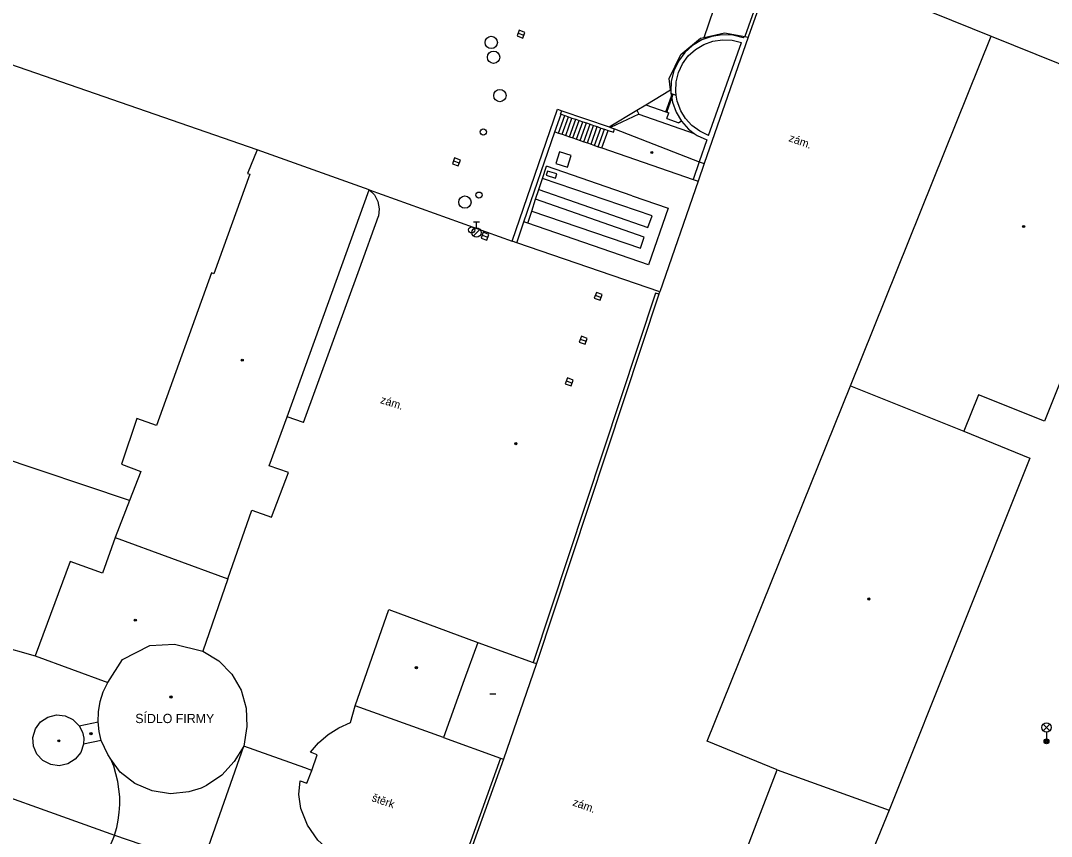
# Model space of a CAD drawing. Extents: x -596024 to -594475, y -1163820 to -1161957.
# Drawn here: x -594769.6 to -594685.9, y -1162151.3 to -1162085.1 of the extents above; entities that cross this region are included whole.
import ezdxf

# ---------------------------------------------------------------- set-up
doc = ezdxf.new("R2010")
doc.units = 0
for name, color, linetype in [('Level 10', 7, 'Continuous'), ('Level 11', 7, 'Continuous'), ('Level 26', 7, 'Continuous'), ('Level 27', 7, 'Continuous'), ('Level 28', 7, 'Continuous'), ('Level 33', 7, 'Continuous'), ('Level 39', 7, 'Continuous'), ('Level 40', 7, 'Continuous'), ('Level 41', 7, 'Continuous'), ('Level 5', 7, 'Continuous'), ('Level 7', 7, 'Continuous')]:
    doc.layers.add(name, color=color, linetype=linetype)

msp = doc.modelspace()

# ---------------------------------------------------------------- linework, layer by layer
at = {"layer": 'Level 10'}
for points in [[(-594741.33, -1162098.82), (-594740.9, -1162099.25), (-594740.62, -1162099.78), (-594740.5, -1162100.38), (-594740.56, -1162100.98)], [(-594741.33, -1162098.82), (-594729.72, -1162103.01)], [(-594742.11, -1162105.25), (-594740.56, -1162100.98)], [(-594746.66, -1162117.73), (-594742.11, -1162105.25)], [(-594746.66, -1162117.73), (-594747.99, -1162117.25)], [(-594754.33, -1162152.09), (-594751.49, -1162144.01)], [(-594762, -1162151.23), (-594756.53, -1162153.1)]]:
    msp.add_lwpolyline(points, dxfattribs=at)
at = {"layer": 'Level 11'}
for points in [[(-594714.12, -1162086.45), (-594711.78, -1162079.52)], [(-594750.43, -1162095.57), (-594778.79, -1162085.75)], [(-594710.83, -1162086.39), (-594710.96, -1162086.49), (-594711.8, -1162086.28), (-594712.66, -1162086.24), (-594713.52, -1162086.37), (-594714.33, -1162086.66), (-594715.07, -1162087.11), (-594715.71, -1162087.69), (-594716.22, -1162088.38), (-594716.59, -1162089.16), (-594716.8, -1162090), (-594716.84, -1162090.86), (-594716.83, -1162090.99)], [(-594716.41, -1162091.14), (-594716.44, -1162090.85), (-594716.4, -1162090.06), (-594716.21, -1162089.3), (-594715.88, -1162088.59), (-594715.42, -1162087.96), (-594714.84, -1162087.43), (-594714.16, -1162087.03), (-594713.43, -1162086.76), (-594712.65, -1162086.64), (-594711.87, -1162086.68), (-594711.11, -1162086.87)], [(-594713.78, -1162094.41), (-594711.11, -1162086.87)], [(-594717.24, -1162092.49), (-594716.79, -1162091.23)], [(-594717.13, -1162092.43), (-594716.76, -1162091.4)], [(-594716.83, -1162090.99), (-594716.72, -1162091.03)], [(-594716.83, -1162090.99), (-594716.79, -1162091.23)], [(-594716.79, -1162091.23), (-594716.72, -1162091.03)], [(-594716.79, -1162091.23), (-594716.76, -1162091.4)], [(-594716.76, -1162091.4), (-594716.64, -1162091.06)], [(-594716.76, -1162091.4), (-594716.71, -1162091.72), (-594716.41, -1162092.53), (-594715.98, -1162093.25)], [(-594716.72, -1162091.03), (-594716.64, -1162091.06)], [(-594716.64, -1162091.06), (-594716.41, -1162091.14)], [(-594713.78, -1162094.41), (-594714.49, -1162094.08), (-594715.12, -1162093.61), (-594715.65, -1162093.03), (-594716.02, -1162092.41), (-594716.32, -1162091.62), (-594716.41, -1162091.14)], [(-594719.59, -1162092.36), (-594719.42, -1162092.68)], [(-594718.86, -1162091.92), (-594717.24, -1162092.49)], [(-594726.24, -1162094.12), (-594725.74, -1162092.7)], [(-594725.95, -1162094.22), (-594725.44, -1162092.8)], [(-594725.66, -1162094.32), (-594725.15, -1162092.9)], [(-594725.36, -1162094.42), (-594724.86, -1162093)], [(-594725.07, -1162094.52), (-594724.56, -1162093.1)], [(-594724.78, -1162094.62), (-594724.27, -1162093.2)], [(-594719.42, -1162092.68), (-594721.72, -1162093.76)], [(-594719.42, -1162092.68), (-594714.93, -1162094.25)], [(-594717.24, -1162092.49), (-594717.16, -1162092.52)], [(-594717.17, -1162093.05), (-594717, -1162092.58)], [(-594717.17, -1162093.05), (-594716.18, -1162093.4)], [(-594717.13, -1162092.43), (-594717.16, -1162092.52)], [(-594717.16, -1162092.52), (-594717, -1162092.58)], [(-594724.49, -1162094.72), (-594723.98, -1162093.3)], [(-594724.19, -1162094.82), (-594723.68, -1162093.4)], [(-594723.9, -1162094.92), (-594723.39, -1162093.5)], [(-594723.61, -1162095.02), (-594723.1, -1162093.6)], [(-594723.31, -1162095.13), (-594722.81, -1162093.7)], [(-594723.02, -1162095.23), (-594722.51, -1162093.81)], [(-594722.73, -1162095.33), (-594722.22, -1162093.91)], [(-594722.43, -1162095.43), (-594721.93, -1162094.01)], [(-594721.4, -1162093.88), (-594714.53, -1162096.55)], [(-594715.98, -1162093.25), (-594716.18, -1162093.4)], [(-594715.98, -1162093.25), (-594715.39, -1162093.91), (-594714.93, -1162094.25)], [(-594728.76, -1162101.44), (-594726.24, -1162094.12)], [(-594726.24, -1162094.12), (-594725.95, -1162094.22)], [(-594725.95, -1162094.22), (-594725.66, -1162094.32)], [(-594725.66, -1162094.32), (-594725.36, -1162094.42)], [(-594725.36, -1162094.42), (-594725.07, -1162094.52)], [(-594725.07, -1162094.52), (-594724.78, -1162094.62)], [(-594724.78, -1162094.62), (-594724.49, -1162094.72)], [(-594724.49, -1162094.72), (-594724.19, -1162094.82)], [(-594724.19, -1162094.82), (-594723.9, -1162094.92)], [(-594714.93, -1162094.25), (-594714.69, -1162094.42), (-594713.91, -1162094.78)], [(-594713.91, -1162094.78), (-594714.53, -1162096.55)], [(-594723.9, -1162094.92), (-594723.61, -1162095.02)], [(-594723.61, -1162095.02), (-594723.31, -1162095.13)], [(-594723.31, -1162095.13), (-594723.02, -1162095.23)], [(-594723.02, -1162095.23), (-594722.73, -1162095.33)], [(-594722.73, -1162095.33), (-594722.43, -1162095.43)], [(-594722.43, -1162095.43), (-594715.03, -1162097.99)], [(-594714.53, -1162096.55), (-594715.03, -1162097.99)], [(-594714.53, -1162096.55), (-594714.13, -1162096.7)], [(-594727.26, -1162097.9), (-594726.94, -1162096.92)], [(-594726.85, -1162097.31), (-594726.95, -1162097.65)], [(-594719.98, -1162099.32), (-594726.94, -1162096.92)], [(-594726.09, -1162097.53), (-594726.85, -1162097.31)], [(-594727.56, -1162098.81), (-594727.26, -1162097.9)], [(-594718.35, -1162100.95), (-594727.26, -1162097.9)], [(-594726.95, -1162097.65), (-594726.19, -1162097.87)], [(-594726.19, -1162097.87), (-594726.09, -1162097.53)], [(-594715.03, -1162097.99), (-594714.62, -1162098.13)], [(-594727.81, -1162099.6), (-594727.56, -1162098.81)], [(-594727.56, -1162098.81), (-594718.69, -1162101.88)], [(-594728.12, -1162100.55), (-594727.81, -1162099.6)], [(-594718.99, -1162102.68), (-594727.81, -1162099.6)], [(-594719.98, -1162099.32), (-594717.05, -1162100.32)], [(-594728.45, -1162101.55), (-594728.12, -1162100.55)], [(-594728.12, -1162100.55), (-594719.31, -1162103.57)], [(-594717.05, -1162100.32), (-594718.64, -1162104.93)], [(-594729.35, -1162103.14), (-594728.76, -1162101.44)], [(-594728.45, -1162101.55), (-594728.76, -1162101.44)], [(-594718.64, -1162104.93), (-594728.45, -1162101.55)], [(-594718.69, -1162101.88), (-594718.35, -1162100.95)], [(-594719.31, -1162103.57), (-594718.99, -1162102.68)], [(-594717.8, -1162107.31), (-594717.74, -1162107.11)], [(-594771.51, -1162135.79), (-594768.43, -1162136.66)], [(-594742.84, -1162142.09), (-594742.46, -1162140.73)], [(-594746.1, -1162144.5), (-594745.43, -1162143.72), (-594744.65, -1162143.05), (-594743.78, -1162142.51), (-594742.84, -1162142.09)], [(-594745.99, -1162145.98), (-594746.56, -1162145.75), (-594751.49, -1162144.01)], [(-594762, -1162151.23), (-594761.82, -1162150.62), (-594761.69, -1162150), (-594761.61, -1162149.38), (-594761.57, -1162148.75), (-594761.57, -1162148.11), (-594761.73, -1162146.86), (-594762.06, -1162145.64), (-594762.3, -1162145.05)], [(-594745.99, -1162145.98), (-594745.55, -1162144.7), (-594746.1, -1162144.5)], [(-594776.21, -1162146.14), (-594762.29, -1162151.12)], [(-594746.93, -1162146.82), (-594746.38, -1162147.02), (-594745.99, -1162145.98)], [(-594743.15, -1162153.33), (-594744.42, -1162152.61), (-594745.5, -1162151.63), (-594746.33, -1162150.42), (-594746.86, -1162149.06), (-594747.03, -1162147.94), (-594746.93, -1162146.82)], [(-594762, -1162151.23), (-594768.19, -1162165.91)], [(-594762.29, -1162151.12), (-594762, -1162151.23)]]:
    msp.add_lwpolyline(points, dxfattribs=at)
at = {"layer": 'Level 26'}
msp.add_lwpolyline([(-594726.176, -1162096.699), (-594725.221, -1162096.996), (-594724.924, -1162096.041), (-594725.879, -1162095.744)], close=True, dxfattribs=at)
at = {"layer": 'Level 27'}
for p, q in [((-594729.234, -1162086.103), (-594728.766, -1162086.277)), ((-594734.474, -1162096.473), (-594734.006, -1162096.647)), ((-594732.154, -1162102.513), (-594731.686, -1162102.687)), ((-594722.965, -1162107.394), (-594722.495, -1162107.566)), ((-594724.185, -1162110.954), (-594723.715, -1162111.126)), ((-594725.315, -1162114.344), (-594724.845, -1162114.516))]:
    msp.add_line(p, q, dxfattribs=at)
for points in [[(-594729.322, -1162086.337), (-594728.853, -1162086.512), (-594728.678, -1162086.043), (-594729.147, -1162085.868)], [(-594734.562, -1162096.707), (-594734.093, -1162096.882), (-594733.918, -1162096.413), (-594734.387, -1162096.238)], [(-594732.242, -1162102.747), (-594731.773, -1162102.922), (-594731.598, -1162102.453), (-594732.067, -1162102.278)], [(-594723.051, -1162107.629), (-594722.581, -1162107.801), (-594722.409, -1162107.331), (-594722.879, -1162107.159)], [(-594724.271, -1162111.189), (-594723.801, -1162111.361), (-594723.629, -1162110.891), (-594724.099, -1162110.719)], [(-594725.401, -1162114.579), (-594724.931, -1162114.751), (-594724.759, -1162114.281), (-594725.229, -1162114.109)]]:
    msp.add_lwpolyline(points, close=True, dxfattribs=at)
for centre in [(-594731.41, -1162086.86), (-594731.22, -1162088.07), (-594730.71, -1162091.18), (-594733.55, -1162099.83)]:
    msp.add_circle(centre, 0.5, dxfattribs=at)
at = {"layer": 'Level 28'}
for p, q in [((-594732.86, -1162101.425), (-594732.36, -1162101.425)), ((-594732.61, -1162101.925), (-594732.61, -1162101.425)), ((-594732.868, -1162102.572), (-594732.338, -1162102.042))]:
    msp.add_line(p, q, dxfattribs=at)
for centre, radius in [((-594732.06, -1162094.13), 0.25), ((-594732.41, -1162099.26), 0.25), ((-594733, -1162102.08), 0.25), ((-594732.61, -1162102.3), 0.375)]:
    msp.add_circle(centre, radius, dxfattribs=at)
at = {"layer": 'Level 33'}
for p, q in [((-594686.605, -1162142.75), (-594686.075, -1162142.22)), ((-594686.605, -1162142.22), (-594686.075, -1162142.75)), ((-594686.34, -1162142.86), (-594686.34, -1162143.61))]:
    msp.add_line(p, q, dxfattribs=at)
for centre, radius in [((-594686.34, -1162142.485), 0.375), ((-594686.34, -1162143.61), 0.2), ((-594686.34, -1162143.61), 0.145), ((-594686.34, -1162143.61), 0.0876)]:
    msp.add_circle(centre, radius, dxfattribs=at)
at = {"layer": 'Level 39'}
msp.add_line((-594731.53, -1162139.75), (-594731.03, -1162139.75), dxfattribs=at)
for centre, radius in [((-594718.38, -1162095.8), 0.09), ((-594718.38, -1162095.8), 0.0398), ((-594688.2, -1162101.81), 0.09), ((-594688.2, -1162101.81), 0.0398), ((-594751.63, -1162112.66), 0.09), ((-594751.63, -1162112.66), 0.0398), ((-594729.42, -1162119.44), 0.09), ((-594729.42, -1162119.44), 0.0398), ((-594700.76, -1162132.05), 0.09), ((-594700.76, -1162132.05), 0.0398), ((-594760.31, -1162133.77), 0.09), ((-594760.31, -1162133.77), 0.0398), ((-594737.49, -1162137.63), 0.09), ((-594737.49, -1162137.63), 0.0398), ((-594757.42, -1162140.02), 0.09), ((-594757.42, -1162140.02), 0.0398), ((-594763.91, -1162142.99), 0.09), ((-594763.91, -1162142.99), 0.0398), ((-594766.52, -1162143.57), 0.09), ((-594766.52, -1162143.57), 0.0398)]:
    msp.add_circle(centre, radius, dxfattribs=at)
at = {"layer": 'Level 5'}
for points in [[(-594695.59, -1162084.43), (-594690.83, -1162086.35)], [(-594716.03, -1162087.85), (-594714.42, -1162086.52)], [(-594714.42, -1162086.52), (-594714.12, -1162086.45)], [(-594710.56, -1162086.44), (-594714.13, -1162096.7)], [(-594714.12, -1162086.45), (-594712.47, -1162086.08)], [(-594712.47, -1162086.08), (-594710.83, -1162086.39)], [(-594710.83, -1162086.39), (-594710.56, -1162086.44)], [(-594702.24, -1162114.75), (-594690.83, -1162086.35)], [(-594690.83, -1162086.35), (-594676.33, -1162092.19)], [(-594716.96, -1162089.8), (-594716.03, -1162087.85)], [(-594716.87, -1162090.71), (-594716.96, -1162089.8)], [(-594718.86, -1162091.92), (-594716.87, -1162090.71)], [(-594729.72, -1162103.01), (-594726.03, -1162092.29)], [(-594726.03, -1162092.29), (-594725.68, -1162092.41)], [(-594721.83, -1162093.72), (-594719.59, -1162092.36)], [(-594719.59, -1162092.36), (-594718.86, -1162091.92)], [(-594676.33, -1162092.19), (-594686.49, -1162117.62)], [(-594725.68, -1162092.41), (-594721.83, -1162093.72)], [(-594750.43, -1162095.57), (-594751.19, -1162097.5)], [(-594741.33, -1162098.82), (-594750.43, -1162095.57)], [(-594714.13, -1162096.7), (-594714.62, -1162098.13)], [(-594751, -1162097.57), (-594753.93, -1162105.64)], [(-594751.19, -1162097.5), (-594751, -1162097.57)], [(-594714.62, -1162098.13), (-594717.74, -1162107.11)], [(-594747.99, -1162117.25), (-594741.33, -1162098.82)], [(-594729.35, -1162103.14), (-594729.72, -1162103.01)], [(-594717.74, -1162107.11), (-594729.35, -1162103.14)], [(-594754.12, -1162105.57), (-594758.58, -1162117.97)], [(-594753.93, -1162105.64), (-594754.12, -1162105.57)], [(-594713.88, -1162143.6), (-594702.24, -1162114.75)], [(-594702.24, -1162114.75), (-594693.06, -1162118.44)], [(-594691.86, -1162115.48), (-594693.06, -1162118.44)], [(-594686.49, -1162117.62), (-594691.86, -1162115.48)], [(-594760.18, -1162117.39), (-594761.43, -1162121.1)], [(-594758.58, -1162117.97), (-594760.18, -1162117.39)], [(-594749.43, -1162121.24), (-594747.99, -1162117.25)], [(-594693.06, -1162118.44), (-594687.68, -1162120.61)], [(-594687.68, -1162120.61), (-594699.11, -1162149.2)], [(-594761.43, -1162121.1), (-594759.86, -1162121.71)], [(-594747.88, -1162121.79), (-594749.43, -1162121.24)], [(-594759.86, -1162121.71), (-594760.77, -1162124.05)], [(-594749.24, -1162125.4), (-594747.88, -1162121.79)], [(-594760.77, -1162124.05), (-594761.94, -1162127.07)], [(-594752.79, -1162130.43), (-594750.86, -1162124.84)], [(-594750.86, -1162124.84), (-594749.24, -1162125.4)], [(-594761.94, -1162127.07), (-594762.97, -1162129.95)], [(-594761.94, -1162127.07), (-594752.79, -1162130.43)], [(-594765.6, -1162129.01), (-594768.43, -1162136.66)], [(-594762.97, -1162129.95), (-594765.6, -1162129.01)], [(-594752.79, -1162130.43), (-594754.82, -1162136.3)], [(-594742.46, -1162140.73), (-594739.72, -1162132.91)], [(-594739.72, -1162132.91), (-594732.5, -1162135.58)], [(-594761.35, -1162136.97), (-594759.12, -1162135.82)], [(-594759.12, -1162135.82), (-594757.12, -1162135.72)], [(-594757.12, -1162135.72), (-594754.82, -1162136.3)], [(-594732.5, -1162135.58), (-594733.6, -1162138.61)], [(-594732.5, -1162135.58), (-594728.02, -1162137.2)], [(-594768.43, -1162136.66), (-594762.55, -1162138.84)], [(-594754.82, -1162136.3), (-594753.53, -1162137.08)], [(-594762.55, -1162138.84), (-594761.35, -1162136.97)], [(-594753.53, -1162137.08), (-594752.47, -1162138.15)], [(-594727.74, -1162137.3), (-594730.43, -1162145.07)], [(-594728.02, -1162137.2), (-594727.74, -1162137.3)], [(-594752.47, -1162138.15), (-594751.71, -1162139.46)], [(-594762.91, -1162139.59), (-594762.55, -1162138.84)], [(-594733.6, -1162138.61), (-594735.3, -1162143.31)], [(-594763.16, -1162140.39), (-594762.91, -1162139.59)], [(-594751.71, -1162139.46), (-594751.3, -1162140.91)], [(-594763.3, -1162141.21), (-594763.16, -1162140.39)], [(-594751.3, -1162140.91), (-594751.26, -1162142.42)], [(-594735.3, -1162143.31), (-594742.46, -1162140.73)], [(-594768, -1162142.04), (-594767.41, -1162141.64)], [(-594767.41, -1162141.64), (-594766.72, -1162141.47)], [(-594766.72, -1162141.47), (-594766.01, -1162141.54)], [(-594766.01, -1162141.54), (-594765.37, -1162141.84)], [(-594763.33, -1162142.04), (-594763.3, -1162141.21)], [(-594768.42, -1162142.61), (-594768, -1162142.04)], [(-594765.37, -1162141.84), (-594764.87, -1162142.35)], [(-594764.87, -1162142.35), (-594763.33, -1162142.04)], [(-594764.87, -1162142.35), (-594764.6, -1162142.87)], [(-594763.25, -1162142.8), (-594763.33, -1162142.04)], [(-594751.26, -1162142.42), (-594751.49, -1162144.01)], [(-594768.62, -1162143.29), (-594768.42, -1162142.61)], [(-594768.58, -1162144), (-594768.62, -1162143.29)], [(-594764.6, -1162142.87), (-594764.5, -1162143.35)], [(-594764.5, -1162143.35), (-594764.52, -1162143.83)], [(-594763.08, -1162143.55), (-594763.25, -1162142.8)], [(-594735.3, -1162143.31), (-594730.67, -1162144.98)], [(-594768.3, -1162144.66), (-594768.58, -1162144)], [(-594764.52, -1162143.83), (-594764.74, -1162144.51)], [(-594763.08, -1162143.55), (-594764.52, -1162143.83)], [(-594762.55, -1162144.69), (-594763.08, -1162143.55)], [(-594751.49, -1162144.01), (-594752.29, -1162145.24)], [(-594708.2, -1162145.92), (-594713.88, -1162143.6)], [(-594767.81, -1162145.18), (-594768.3, -1162144.66)], [(-594765.18, -1162145.07), (-594765.78, -1162145.45)], [(-594764.74, -1162144.51), (-594765.18, -1162145.07)], [(-594762.3, -1162145.05), (-594762.55, -1162144.69)], [(-594761.54, -1162146.12), (-594762.3, -1162145.05)], [(-594730.67, -1162144.98), (-594730.43, -1162145.07)], [(-594767.18, -1162145.5), (-594767.81, -1162145.18)], [(-594766.48, -1162145.6), (-594767.18, -1162145.5)], [(-594765.78, -1162145.45), (-594766.48, -1162145.6)], [(-594752.29, -1162145.24), (-594753.29, -1162146.37)], [(-594709.82, -1162150.16), (-594708.2, -1162145.92)], [(-594708.2, -1162145.92), (-594699.11, -1162149.2)], [(-594760.34, -1162147.04), (-594761.54, -1162146.12)], [(-594753.29, -1162146.37), (-594754.54, -1162147.21)], [(-594758.95, -1162147.64), (-594760.34, -1162147.04)], [(-594754.95, -1162147.41), (-594755.96, -1162147.72)], [(-594754.54, -1162147.21), (-594754.95, -1162147.41)], [(-594757.46, -1162147.87), (-594758.95, -1162147.64)], [(-594755.96, -1162147.72), (-594757.46, -1162147.87)], [(-594699.11, -1162149.2), (-594706.65, -1162167.62)], [(-594712.07, -1162156.04), (-594709.82, -1162150.16)]]:
    msp.add_lwpolyline(points, dxfattribs=at)
at = {"layer": 'Level 7'}
for points in [[(-594701.46, -1162059.99), (-594710.83, -1162086.39)], [(-594701.18, -1162060.09), (-594710.56, -1162086.44)], [(-594725.78, -1162092.68), (-594725.68, -1162092.41)], [(-594725.78, -1162092.68), (-594725.74, -1162092.7)], [(-594725.74, -1162092.7), (-594725.44, -1162092.8)], [(-594725.44, -1162092.8), (-594725.15, -1162092.9)], [(-594725.15, -1162092.9), (-594724.86, -1162093)], [(-594724.86, -1162093), (-594724.56, -1162093.1)], [(-594724.56, -1162093.1), (-594724.27, -1162093.2)], [(-594724.27, -1162093.2), (-594723.98, -1162093.3)], [(-594723.98, -1162093.3), (-594723.68, -1162093.4)], [(-594723.68, -1162093.4), (-594723.39, -1162093.5)], [(-594723.39, -1162093.5), (-594723.1, -1162093.6)], [(-594723.1, -1162093.6), (-594722.81, -1162093.7)], [(-594722.81, -1162093.7), (-594722.51, -1162093.81)], [(-594722.51, -1162093.81), (-594722.22, -1162093.91)], [(-594722.22, -1162093.91), (-594721.93, -1162094.01)], [(-594721.93, -1162094.01), (-594721.5, -1162094.16)], [(-594721.83, -1162093.72), (-594721.72, -1162093.76)], [(-594721.72, -1162093.76), (-594721.4, -1162093.88)], [(-594721.5, -1162094.16), (-594721.4, -1162093.88)], [(-594718.08, -1162107.21), (-594728.02, -1162137.2)], [(-594717.8, -1162107.31), (-594727.74, -1162137.3)], [(-594717.8, -1162107.31), (-594718.08, -1162107.21)], [(-594760.77, -1162124.05), (-594771.61, -1162120.42)], [(-594730.43, -1162145.07), (-594739.49, -1162170.32), (-594740.25, -1162172.45)], [(-594730.67, -1162144.98), (-594736.24, -1162160.52)]]:
    msp.add_lwpolyline(points, dxfattribs=at)

# ---------------------------------------------------------------- texts
at = {"layer": 'Level 40'}
for s, rotation, p in [('zám.', 340.35, (-594707.31, -1162094.87)), ('zám.', 342.65, (-594740.47, -1162116.14)), ('štěrk', 341.19, (-594741.17, -1162148.45)), ('zám.', 340.35, (-594724.86, -1162148.81))]:
    msp.add_text(s, height=0.65, rotation=rotation, dxfattribs=at).set_placement(p)
at = {"layer": 'Level 41'}
msp.add_text('SÍDLO FIRMY', height=0.75, dxfattribs=at).set_placement((-594760.31, -1162142.13))

doc.saveas('drawing.dxf')
